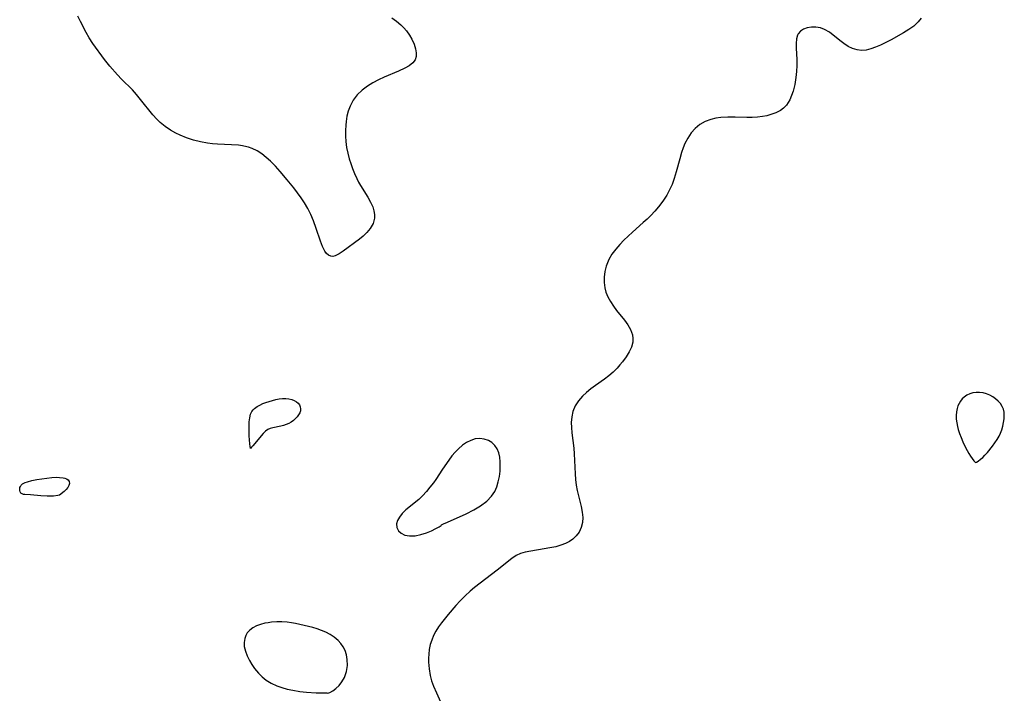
# Model space of a CAD drawing. Header units: metres. Extents: x 1073367 to 1082519, y 1569854 to 1574957.
# Tile 365 of 656: x 1075758 to 1076016, y 1574109 to 1574286. Entities that reach past the tile are written whole.
import ezdxf

# ---------------------------------------------------------------- set-up
doc = ezdxf.new("R2010")
doc.units = ezdxf.units.M
doc.layers.add('CGG_CurvaNivelLidar_v1', color=253, linetype='Continuous', lineweight=30)

msp = doc.modelspace()

# ---------------------------------------------------------------- linework, layer by layer
at = {"layer": 'CGG_CurvaNivelLidar_v1'}
for p, q in [((1075774.0093, 1574285.0899, 66), (1075773.2709, 1574286.4853, 66)), ((1075775.4341, 1574282.2053, 66), (1075774.0093, 1574285.0899, 66)), ((1075855.5677, 1574286.0646, 66), (1075856.7755, 1574285.164, 66)), ((1075856.7755, 1574285.164, 66), (1075857.903, 1574284.2077, 66)), ((1075857.903, 1574284.2077, 66), (1075858.7091, 1574283.4034, 66)), ((1075993.4465, 1574284.9526, 66.5), (1075992.2963, 1574283.8757, 66.5)), ((1075994.2393, 1574285.9734, 66.5), (1075993.4465, 1574284.9526, 66.5)), ((1075776.2118, 1574280.772, 66), (1075775.4341, 1574282.2053, 66)), ((1075858.7091, 1574283.4034, 66), (1075859.3917, 1574282.6045, 66)), ((1075859.3917, 1574282.6045, 66), (1075860.1565, 1574281.5221, 66)), ((1075860.1565, 1574281.5221, 66), (1075860.7899, 1574280.405, 66)), ((1075961.951, 1574281.8322, 66.5), (1075961.7828, 1574281.4903, 66.5)), ((1075962.5624, 1574282.5541, 66.5), (1075961.951, 1574281.8322, 66.5)), ((1075963.3905, 1574283.0839, 66.5), (1075962.5624, 1574282.5541, 66.5)), ((1075964.3756, 1574283.4352, 66.5), (1075963.3905, 1574283.0839, 66.5)), ((1075965.4659, 1574283.6111, 66.5), (1075964.3756, 1574283.4352, 66.5)), ((1075966.6161, 1574283.604, 66.5), (1075965.4659, 1574283.6111, 66.5)), ((1075967.7871, 1574283.3961, 66.5), (1075966.6161, 1574283.604, 66.5)), ((1075968.8874, 1574282.9929, 66.5), (1075967.7871, 1574283.3961, 66.5)), ((1075970.1456, 1574282.2639, 66.5), (1075968.8874, 1574282.9929, 66.5)), ((1075971.1841, 1574281.4832, 66.5), (1075970.1456, 1574282.2639, 66.5)), ((1075989.5725, 1574282.0791, 66.5), (1075986.3298, 1574280.2755, 66.5)), ((1075990.986, 1574282.9357, 66.5), (1075989.5725, 1574282.0791, 66.5)), ((1075992.2963, 1574283.8757, 66.5), (1075990.986, 1574282.9357, 66.5)), ((1075777.1797, 1574279.3078, 66), (1075776.2118, 1574280.772, 66)), ((1075780.2884, 1574275.1085, 66), (1075777.1797, 1574279.3078, 66)), ((1075860.7899, 1574280.405, 66), (1075861.3461, 1574279.1306, 66)), ((1075861.3461, 1574279.1306, 66), (1075861.7268, 1574277.8843, 66)), ((1075961.5231, 1574280.4829, 66.5), (1075961.4466, 1574279.3204, 66.5)), ((1075961.4466, 1574279.3204, 66.5), (1075961.4815, 1574278.0375, 66.5)), ((1075961.7828, 1574281.4903, 66.5), (1075961.5231, 1574280.4829, 66.5)), ((1075973.2252, 1574279.7956, 66.5), (1075971.1841, 1574281.4832, 66.5)), ((1075973.9006, 1574279.2906, 66.5), (1075973.2252, 1574279.7956, 66.5)), ((1075975.112, 1574278.5466, 66.5), (1075973.9006, 1574279.2906, 66.5)), ((1075985.1352, 1574279.6418, 66.5), (1075983.521, 1574278.8454, 66.5)), ((1075986.3298, 1574280.2755, 66.5), (1075985.1352, 1574279.6418, 66.5)), ((1075861.7268, 1574277.8843, 66), (1075861.8983, 1574276.8644, 66)), ((1075861.8983, 1574276.8644, 66), (1075861.8858, 1574275.9161, 66)), ((1075961.4815, 1574278.0375, 66.5), (1075961.6307, 1574275.11, 66.5)), ((1075976.2457, 1574278.0206, 66.5), (1075975.112, 1574278.5466, 66.5)), ((1075977.416, 1574277.657, 66.5), (1075976.2457, 1574278.0206, 66.5)), ((1075978.6122, 1574277.5011, 66.5), (1075977.416, 1574277.657, 66.5)), ((1075979.8197, 1574277.5856, 66.5), (1075978.6122, 1574277.5011, 66.5)), ((1075981.0411, 1574277.8701, 66.5), (1075979.8197, 1574277.5856, 66.5)), ((1075982.2751, 1574278.3043, 66.5), (1075981.0411, 1574277.8701, 66.5)), ((1075983.521, 1574278.8454, 66.5), (1075982.2751, 1574278.3043, 66.5)), ((1075781.6781, 1574273.3934, 66), (1075780.2884, 1574275.1085, 66)), ((1075861.0043, 1574274.203, 66), (1075860.0655, 1574273.4614, 66)), ((1075861.6376, 1574275.0614, 66), (1075861.0043, 1574274.203, 66)), ((1075861.8858, 1574275.9161, 66), (1075861.6376, 1574275.0614, 66)), ((1075961.6307, 1574275.11, 66.5), (1075961.6364, 1574273.5074, 66.5)), ((1075783.6704, 1574271.0642, 66), (1075781.6781, 1574273.3934, 66)), ((1075857.286, 1574272.0471, 66), (1075853.5014, 1574270.4657, 66)), ((1075858.9019, 1574272.7976, 66), (1075857.286, 1574272.0471, 66)), ((1075860.0655, 1574273.4614, 66), (1075858.9019, 1574272.7976, 66)), ((1075961.551, 1574271.9587, 66.5), (1075961.3835, 1574270.4081, 66.5)), ((1075961.6364, 1574273.5074, 66.5), (1075961.551, 1574271.9587, 66.5)), ((1075784.7108, 1574269.9529, 66), (1075783.6704, 1574271.0642, 66)), ((1075787.5904, 1574267.1257, 66), (1075784.7108, 1574269.9529, 66)), ((1075850.5646, 1574269.0084, 66), (1075849.1783, 1574268.1382, 66)), ((1075852.0187, 1574269.7829, 66), (1075850.5646, 1574269.0084, 66)), ((1075853.5014, 1574270.4657, 66), (1075852.0187, 1574269.7829, 66)), ((1075961.3835, 1574270.4081, 66.5), (1075961.0889, 1574268.5961, 66.5)), ((1075788.6798, 1574265.9194, 66), (1075787.5904, 1574267.1257, 66)), ((1075847.7458, 1574267.0435, 66), (1075846.4795, 1574265.8028, 66)), ((1075849.1783, 1574268.1382, 66), (1075847.7458, 1574267.0435, 66)), ((1075960.6706, 1574266.8499, 66.5), (1075960.27, 1574265.6491, 66.5)), ((1075961.0889, 1574268.5961, 66.5), (1075960.6706, 1574266.8499, 66.5)), ((1075789.7231, 1574264.6569, 66), (1075788.6798, 1574265.9194, 66)), ((1075792.8748, 1574260.6462, 66), (1075789.7231, 1574264.6569, 66)), ((1075845.431, 1574264.4088, 66), (1075844.6097, 1574262.8735, 66)), ((1075846.4795, 1574265.8028, 66), (1075845.431, 1574264.4088, 66)), ((1075959.7751, 1574264.5276, 66.5), (1075958.909, 1574263.157, 66.5)), ((1075960.27, 1574265.6491, 66.5), (1075959.7751, 1574264.5276, 66.5)), ((1075844.1307, 1574261.5821, 66), (1075843.7814, 1574260.2325, 66)), ((1075844.6097, 1574262.8735, 66), (1075844.1307, 1574261.5821, 66)), ((1075956.1411, 1574261.1143, 66.5), (1075954.8424, 1574260.661, 66.5)), ((1075957.3205, 1574261.7212, 66.5), (1075956.1411, 1574261.1143, 66.5)), ((1075958.1724, 1574262.3713, 66.5), (1075957.3205, 1574261.7212, 66.5)), ((1075958.909, 1574263.157, 66.5), (1075958.1724, 1574262.3713, 66.5)), ((1075793.927, 1574259.4654, 66), (1075792.8748, 1574260.6462, 66)), ((1075794.8577, 1574258.5686, 66), (1075793.927, 1574259.4654, 66)), ((1075796.1405, 1574257.5257, 66), (1075794.8577, 1574258.5686, 66)), ((1075843.5439, 1574258.8395, 66), (1075843.4452, 1574257.9338, 66)), ((1075843.7814, 1574260.2325, 66), (1075843.5439, 1574258.8395, 66)), ((1075937.5972, 1574258.8385, 66.5), (1075936.216, 1574258.0286, 66.5)), ((1075939.0987, 1574259.4241, 66.5), (1075937.5972, 1574258.8385, 66.5)), ((1075940.3902, 1574259.723, 66.5), (1075939.0987, 1574259.4241, 66.5)), ((1075941.735, 1574259.8985, 66.5), (1075940.3902, 1574259.723, 66.5)), ((1075943.5643, 1574260.0015, 66.5), (1075941.735, 1574259.8985, 66.5)), ((1075945.4306, 1574260.0028, 66.5), (1075943.5643, 1574260.0015, 66.5)), ((1075948.5563, 1574259.9201, 66.5), (1075945.4306, 1574260.0028, 66.5)), ((1075949.9408, 1574259.9318, 66.5), (1075948.5563, 1574259.9201, 66.5)), ((1075951.3035, 1574260.0068, 66.5), (1075949.9408, 1574259.9318, 66.5)), ((1075952.6307, 1574260.1626, 66.5), (1075951.3035, 1574260.0068, 66.5)), ((1075953.7593, 1574260.3785, 66.5), (1075952.6307, 1574260.1626, 66.5)), ((1075954.8424, 1574260.661, 66.5), (1075953.7593, 1574260.3785, 66.5)), ((1075797.5171, 1574256.588, 66), (1075796.1405, 1574257.5257, 66)), ((1075798.9766, 1574255.7615, 66), (1075797.5171, 1574256.588, 66)), ((1075800.0501, 1574255.2502, 66), (1075798.9766, 1574255.7615, 66)), ((1075843.4452, 1574257.9338, 66), (1075843.3668, 1574256.5016, 66)), ((1075843.3668, 1574256.5016, 66), (1075843.3783, 1574255.0551, 66)), ((1075933.9359, 1574255.8428, 66.5), (1075933.0472, 1574254.5223, 66.5)), ((1075934.9776, 1574257.0125, 66.5), (1075933.9359, 1574255.8428, 66.5)), ((1075936.216, 1574258.0286, 66.5), (1075934.9776, 1574257.0125, 66.5)), ((1075801.7787, 1574254.5561, 66), (1075800.0501, 1574255.2502, 66)), ((1075803.5598, 1574253.9737, 66), (1075801.7787, 1574254.5561, 66)), ((1075805.3854, 1574253.4992, 66), (1075803.5598, 1574253.9737, 66)), ((1075807.2376, 1574253.1476, 66), (1075805.3854, 1574253.4992, 66)), ((1075808.545, 1574252.9836, 66), (1075807.2376, 1574253.1476, 66)), ((1075843.3783, 1574255.0551, 66), (1075843.4813, 1574253.6028, 66)), ((1075843.4813, 1574253.6028, 66), (1075843.6921, 1574252.0723, 66)), ((1075933.0472, 1574254.5223, 66.5), (1075932.3096, 1574253.0798, 66.5)), ((1075809.8733, 1574252.8806, 66), (1075808.545, 1574252.9836, 66)), ((1075813.5454, 1574252.748, 66), (1075809.8733, 1574252.8806, 66)), ((1075815.3352, 1574252.6258, 66), (1075813.5454, 1574252.748, 66)), ((1075816.449, 1574252.4773, 66), (1075815.3352, 1574252.6258, 66)), ((1075817.5348, 1574252.2477, 66), (1075816.449, 1574252.4773, 66)), ((1075817.9727, 1574252.1238, 66), (1075817.5348, 1574252.2477, 66)), ((1075818.9587, 1574251.7643, 66), (1075817.9727, 1574252.1238, 66)), ((1075820.2342, 1574251.1273, 66), (1075818.9587, 1574251.7643, 66)), ((1075821.4541, 1574250.3463, 66), (1075820.2342, 1574251.1273, 66)), ((1075843.6921, 1574252.0723, 66), (1075843.9977, 1574250.5514, 66)), ((1075931.4494, 1574250.7149, 66.5), (1075930.961, 1574249.0453, 66.5)), ((1075931.8494, 1574251.9191, 66.5), (1075931.4494, 1574250.7149, 66.5)), ((1075932.3096, 1574253.0798, 66.5), (1075931.8494, 1574251.9191, 66.5)), ((1075822.6248, 1574249.4478, 66), (1075821.4541, 1574250.3463, 66)), ((1075823.7497, 1574248.452, 66), (1075822.6248, 1574249.4478, 66)), ((1075825.0419, 1574247.1544, 66), (1075823.7497, 1574248.452, 66)), ((1075843.9977, 1574250.5514, 66), (1075844.3888, 1574249.0475, 66)), ((1075844.3888, 1574249.0475, 66), (1075844.7709, 1574247.8248, 66)), ((1075930.961, 1574249.0453, 66.5), (1075930.0303, 1574245.6396, 66.5)), ((1075826.289, 1574245.7742, 66), (1075825.0419, 1574247.1544, 66)), ((1075828.1324, 1574243.574, 66), (1075826.289, 1574245.7742, 66)), ((1075844.7709, 1574247.8248, 66), (1075845.2454, 1574246.4985, 66)), ((1075845.2454, 1574246.4985, 66), (1075845.7707, 1574245.2018, 66)), ((1075930.0303, 1574245.6396, 66.5), (1075929.5215, 1574243.9467, 66.5)), ((1075829.8216, 1574241.4608, 66), (1075828.1324, 1574243.574, 66)), ((1075845.7707, 1574245.2018, 66), (1075846.3449, 1574243.9426, 66)), ((1075846.3449, 1574243.9426, 66), (1075846.8342, 1574242.9785, 66)), ((1075846.8342, 1574242.9785, 66), (1075847.355, 1574242.0491, 66)), ((1075929.5215, 1574243.9467, 66.5), (1075928.9333, 1574242.3413, 66.5)), ((1075830.797, 1574240.1873, 66), (1075829.8216, 1574241.4608, 66)), ((1075847.355, 1574242.0491, 66), (1075849.2467, 1574239.0115, 66)), ((1075928.2895, 1574240.9369, 66.5), (1075927.5434, 1574239.5793, 66.5)), ((1075928.9333, 1574242.3413, 66.5), (1075928.2895, 1574240.9369, 66.5)), ((1075831.7344, 1574238.8887, 66), (1075830.797, 1574240.1873, 66)), ((1075832.6149, 1574237.557, 66), (1075831.7344, 1574238.8887, 66)), ((1075849.2467, 1574239.0115, 66), (1075849.9506, 1574237.7378, 66)), ((1075849.9506, 1574237.7378, 66), (1075850.5176, 1574236.4671, 66)), ((1075926.5096, 1574237.9861, 66.5), (1075925.3631, 1574236.4604, 66.5)), ((1075927.5434, 1574239.5793, 66.5), (1075926.5096, 1574237.9861, 66.5)), ((1075833.5087, 1574236.0257, 66), (1075832.6149, 1574237.557, 66)), ((1075834.3061, 1574234.4562, 66), (1075833.5087, 1574236.0257, 66)), ((1075850.5176, 1574236.4671, 66), (1075850.8313, 1574235.4645, 66)), ((1075850.8313, 1574235.4645, 66), (1075850.9958, 1574234.4733, 66)), ((1075924.3988, 1574235.3148, 66.5), (1075923.3753, 1574234.2171, 66.5)), ((1075925.3631, 1574236.4604, 66.5), (1075924.3988, 1574235.3148, 66.5)), ((1075835.0032, 1574232.8623, 66), (1075834.3061, 1574234.4562, 66)), ((1075835.7452, 1574230.8259, 66), (1075835.0032, 1574232.8623, 66)), ((1075850.9804, 1574233.5035, 66), (1075850.5996, 1574232.1422, 66)), ((1075850.9958, 1574234.4733, 66), (1075850.9804, 1574233.5035, 66)), ((1075922.393, 1574233.2639, 66.5), (1075921.3757, 1574232.3422, 66.5)), ((1075923.3753, 1574234.2171, 66.5), (1075922.393, 1574233.2639, 66.5)), ((1075836.8052, 1574227.5248, 66), (1075835.7452, 1574230.8259, 66)), ((1075849.8709, 1574230.8529, 66), (1075849.0164, 1574229.7885, 66)), ((1075850.5996, 1574232.1422, 66), (1075849.8709, 1574230.8529, 66)), ((1075921.3757, 1574232.3422, 66.5), (1075918.5711, 1574229.8892, 66.5)), ((1075837.3512, 1574226.0751, 66), (1075836.8052, 1574227.5248, 66)), ((1075847.0771, 1574228.0162, 66), (1075842.8216, 1574224.8413, 66)), ((1075848.0129, 1574228.7966, 66), (1075847.0771, 1574228.0162, 66)), ((1075849.0164, 1574229.7885, 66), (1075848.0129, 1574228.7966, 66)), ((1075916.3261, 1574227.7576, 66.5), (1075915.2738, 1574226.6555, 66.5)), ((1075917.4287, 1574228.8359, 66.5), (1075916.3261, 1574227.7576, 66.5)), ((1075918.5711, 1574229.8892, 66.5), (1075917.4287, 1574228.8359, 66.5)), ((1075837.968, 1574224.8786, 66), (1075837.3512, 1574226.0751, 66)), ((1075838.4277, 1574224.2685, 66), (1075837.968, 1574224.8786, 66)), ((1075842.8216, 1574224.8413, 66), (1075841.7631, 1574224.1453, 66)), ((1075914.1726, 1574225.3879, 66.5), (1075913.1902, 1574224.0746, 66.5)), ((1075915.2738, 1574226.6555, 66.5), (1075914.1726, 1574225.3879, 66.5)), ((1075838.9446, 1574223.8146, 66), (1075838.4277, 1574224.2685, 66)), ((1075839.5134, 1574223.5554, 66), (1075838.9446, 1574223.8146, 66)), ((1075840.1014, 1574223.5119, 66), (1075839.5134, 1574223.5554, 66)), ((1075840.7234, 1574223.6459, 66), (1075840.1014, 1574223.5119, 66)), ((1075841.7631, 1574224.1453, 66), (1075840.7234, 1574223.6459, 66)), ((1075912.3736, 1574222.6978, 66.5), (1075911.9865, 1574221.8414, 66.5)), ((1075913.1902, 1574224.0746, 66.5), (1075912.3736, 1574222.6978, 66.5)), ((1075911.6743, 1574220.9613, 66.5), (1075911.327, 1574219.5397, 66.5)), ((1075911.9865, 1574221.8414, 66.5), (1075911.6743, 1574220.9613, 66.5)), ((1075911.1498, 1574218.0959, 66.5), (1075911.1431, 1574216.6512, 66.5)), ((1075911.327, 1574219.5397, 66.5), (1075911.1498, 1574218.0959, 66.5)), ((1075911.1431, 1574216.6512, 66.5), (1075911.3181, 1574215.2272, 66.5)), ((1075911.3181, 1574215.2272, 66.5), (1075911.5945, 1574214.1465, 66.5)), ((1075911.5945, 1574214.1465, 66.5), (1075912.1071, 1574212.8804, 66.5)), ((1075912.1071, 1574212.8804, 66.5), (1075912.7767, 1574211.6613, 66.5)), ((1075912.7767, 1574211.6613, 66.5), (1075913.5588, 1574210.4836, 66.5)), ((1075913.5588, 1574210.4836, 66.5), (1075914.4144, 1574209.3435, 66.5)), ((1075914.4144, 1574209.3435, 66.5), (1075916.4582, 1574206.8063, 66.5)), ((1075916.4582, 1574206.8063, 66.5), (1075917.3709, 1574205.5493, 66.5)), ((1075917.3709, 1574205.5493, 66.5), (1075918.0529, 1574204.3761, 66.5)), ((1075918.0529, 1574204.3761, 66.5), (1075918.5633, 1574202.9786, 66.5)), ((1075918.5633, 1574202.9786, 66.5), (1075918.6904, 1574202.0075, 66.5)), ((1075918.6904, 1574202.0075, 66.5), (1075918.6335, 1574201.0308, 66.5)), ((1075918.286, 1574199.7398, 66.5), (1075917.695, 1574198.4608, 66.5)), ((1075918.6335, 1574201.0308, 66.5), (1075918.286, 1574199.7398, 66.5)), ((1075916.9128, 1574197.1673, 66.5), (1075915.9903, 1574195.8918, 66.5)), ((1075917.695, 1574198.4608, 66.5), (1075916.9128, 1574197.1673, 66.5)), ((1075914.5402, 1574194.2104, 66.5), (1075913.4924, 1574193.1924, 66.5)), ((1075915.2919, 1574195.0384, 66.5), (1075914.5402, 1574194.2104, 66.5)), ((1075915.9903, 1574195.8918, 66.5), (1075915.2919, 1574195.0384, 66.5)), ((1075911.2006, 1574191.3348, 66.5), (1075908.8565, 1574189.6995, 66.5)), ((1075912.3732, 1574192.2334, 66.5), (1075911.2006, 1574191.3348, 66.5)), ((1075913.4924, 1574193.1924, 66.5), (1075912.3732, 1574192.2334, 66.5)), ((1075907.66, 1574188.8041, 66.5), (1075906.5263, 1574187.8548, 66.5)), ((1075908.8565, 1574189.6995, 66.5), (1075907.66, 1574188.8041, 66.5)), ((1075825.1474, 1574185.9739, 66), (1075826.0265, 1574186.1341, 66)), ((1075826.0265, 1574186.1341, 66), (1075826.8962, 1574186.2313, 66)), ((1075826.8962, 1574186.2313, 66), (1075827.7475, 1574186.2534, 66)), ((1075827.7475, 1574186.2534, 66), (1075828.5665, 1574186.1829, 66)), ((1075828.5665, 1574186.1829, 66), (1075829.2897, 1574186.0165, 66)), ((1075905.4821, 1574186.8449, 66.5), (1075904.4367, 1574185.6104, 66.5)), ((1075906.5263, 1574187.8548, 66.5), (1075905.4821, 1574186.8449, 66.5)), ((1076004.9793, 1574186.1519, 67), (1076004.5256, 1574185.5934, 67)), ((1076005.4999, 1574186.6416, 67), (1076004.9793, 1574186.1519, 67)), ((1076006.1866, 1574187.1072, 67), (1076005.4999, 1574186.6416, 67)), ((1076006.9422, 1574187.465, 67), (1076006.1866, 1574187.1072, 67)), ((1076007.7459, 1574187.715, 67), (1076006.9422, 1574187.465, 67)), ((1076008.5816, 1574187.8474, 67), (1076007.7459, 1574187.715, 67)), ((1076009.4927, 1574187.8477, 67), (1076008.5816, 1574187.8474, 67)), ((1076010.4067, 1574187.7198, 67), (1076009.4927, 1574187.8477, 67)), ((1076011.3056, 1574187.4793, 67), (1076010.4067, 1574187.7198, 67)), ((1076012.1701, 1574187.1299, 67), (1076011.3056, 1574187.4793, 67)), ((1076012.9622, 1574186.6841, 67), (1076012.1701, 1574187.1299, 67)), ((1076013.6968, 1574186.1537, 67), (1076012.9622, 1574186.6841, 67)), ((1076014.365, 1574185.5566, 67), (1076013.6968, 1574186.1537, 67)), ((1075819.1734, 1574183.2575, 66), (1075819.5683, 1574183.6579, 66)), ((1075819.5683, 1574183.6579, 66), (1075820.2106, 1574184.1343, 66)), ((1075820.2106, 1574184.1343, 66), (1075820.9365, 1574184.5451, 66)), ((1075820.9365, 1574184.5451, 66), (1075821.7213, 1574184.9063, 66)), ((1075821.7213, 1574184.9063, 66), (1075822.5468, 1574185.2276, 66)), ((1075822.5468, 1574185.2276, 66), (1075824.2692, 1574185.7639, 66)), ((1075824.2692, 1574185.7639, 66), (1075825.1474, 1574185.9739, 66)), ((1075829.2897, 1574186.0165, 66), (1075829.9526, 1574185.756, 66)), ((1075829.9526, 1574185.756, 66), (1075830.5336, 1574185.4044, 66)), ((1075830.5336, 1574185.4044, 66), (1075830.9645, 1574185.0132, 66)), ((1075830.9645, 1574185.0132, 66), (1075831.2995, 1574184.5654, 66)), ((1075831.2995, 1574184.5654, 66), (1075831.5253, 1574184.0774, 66)), ((1075831.5253, 1574184.0774, 66), (1075831.6215, 1574183.5629, 66)), ((1075831.6215, 1574183.5629, 66), (1075831.5718, 1574183.0348, 66)), ((1075903.5852, 1574184.2898, 66.5), (1075902.977, 1574182.8823, 66.5)), ((1075904.4367, 1574185.6104, 66.5), (1075903.5852, 1574184.2898, 66.5)), ((1076003.5882, 1574183.6242, 67), (1076003.4212, 1574182.7353, 67)), ((1076003.8232, 1574184.321, 67), (1076003.5882, 1574183.6242, 67)), ((1076004.1387, 1574184.9797, 67), (1076003.8232, 1574184.321, 67)), ((1076004.5256, 1574185.5934, 67), (1076004.1387, 1574184.9797, 67)), ((1076014.9514, 1574184.9036, 67), (1076014.365, 1574185.5566, 67)), ((1076015.4319, 1574184.1992, 67), (1076014.9514, 1574184.9036, 67)), ((1076015.7723, 1574183.4422, 67), (1076015.4319, 1574184.1992, 67)), ((1075818.171, 1574180.1027, 66), (1075818.3084, 1574181.204, 66)), ((1075818.3084, 1574181.204, 66), (1075818.542, 1574182.1342, 66)), ((1075818.542, 1574182.1342, 66), (1075818.8909, 1574182.8653, 66)), ((1075818.8909, 1574182.8653, 66), (1075819.1734, 1574183.2575, 66)), ((1075830.2881, 1574180.9703, 66), (1075829.7613, 1574180.5081, 66)), ((1075830.7492, 1574181.4705, 66), (1075830.2881, 1574180.9703, 66)), ((1075831.1157, 1574181.9782, 66), (1075830.7492, 1574181.4705, 66)), ((1075831.3955, 1574182.5032, 66), (1075831.1157, 1574181.9782, 66)), ((1075831.5718, 1574183.0348, 66), (1075831.3955, 1574182.5032, 66)), ((1075902.6608, 1574181.4753, 66.5), (1075902.5431, 1574180.0075, 66.5)), ((1075902.977, 1574182.8823, 66.5), (1075902.6608, 1574181.4753, 66.5)), ((1076003.4212, 1574182.7353, 67), (1076003.3639, 1574181.8128, 67)), ((1076003.3639, 1574181.8128, 67), (1076003.3952, 1574180.8692, 67)), ((1076015.9442, 1574182.63, 67), (1076015.7723, 1574183.4422, 67)), ((1076015.9232, 1574180.8876, 67), (1076015.9806, 1574181.7744, 67)), ((1076015.9806, 1574181.7744, 67), (1076015.9442, 1574182.63, 67)), ((1075818.1115, 1574178.8992, 66), (1075818.171, 1574180.1027, 66)), ((1075818.1119, 1574177.6612, 66), (1075818.1115, 1574178.8992, 66)), ((1075823.684, 1574178.4356, 66), (1075823.0621, 1574178.1439, 66)), ((1075824.3111, 1574178.602, 66), (1075823.684, 1574178.4356, 66)), ((1075826.4141, 1574179.0158, 66), (1075824.3111, 1574178.602, 66)), ((1075827.144, 1574179.2048, 66), (1075826.4141, 1574179.0158, 66)), ((1075827.862, 1574179.44, 66), (1075827.144, 1574179.2048, 66)), ((1075828.552, 1574179.7362, 66), (1075827.862, 1574179.44, 66)), ((1075829.1801, 1574180.0927, 66), (1075828.552, 1574179.7362, 66)), ((1075829.7613, 1574180.5081, 66), (1075829.1801, 1574180.0927, 66)), ((1075902.5431, 1574180.0075, 66.5), (1075902.559, 1574178.6307, 66.5)), ((1075902.559, 1574178.6307, 66.5), (1075902.6713, 1574177.2359, 66.5)), ((1076003.3952, 1574180.8692, 67), (1076003.5022, 1574179.915, 67)), ((1076003.5022, 1574179.915, 67), (1076003.6794, 1574178.9588, 67)), ((1076003.6794, 1574178.9588, 67), (1076003.8908, 1574178.1258, 67)), ((1076015.3572, 1574178.0632, 67), (1076015.6096, 1574179.0049, 67)), ((1076015.6096, 1574179.0049, 67), (1076015.7968, 1574179.9508, 67)), ((1076015.7968, 1574179.9508, 67), (1076015.9232, 1574180.8876, 67)), ((1075818.1561, 1574176.4553, 66), (1075818.1119, 1574177.6612, 66)), ((1075818.3166, 1574174.4025, 66), (1075818.1561, 1574176.4553, 66)), ((1075821.8631, 1574177.0905, 66), (1075819.1328, 1574173.8712, 66)), ((1075822.4528, 1574177.6815, 66), (1075821.8631, 1574177.0905, 66)), ((1075823.0621, 1574178.1439, 66), (1075822.4528, 1574177.6815, 66)), ((1075902.6713, 1574177.2359, 66.5), (1075903.2178, 1574173.241, 66.5)), ((1076003.8908, 1574178.1258, 67), (1076004.2193, 1574177.1102, 67)), ((1076004.2193, 1574177.1102, 67), (1076004.6387, 1574176.0064, 67)), ((1076004.6387, 1574176.0064, 67), (1076005.1275, 1574174.8624, 67)), ((1076014.146, 1574175.5118, 67), (1076014.6513, 1574176.3556, 67)), ((1076014.6513, 1574176.3556, 67), (1076015.0265, 1574177.1396, 67)), ((1076015.0265, 1574177.1396, 67), (1076015.3572, 1574178.0632, 67)), ((1075818.4038, 1574173.6865, 66), (1075818.3166, 1574174.4025, 66)), ((1075818.5, 1574173.1924, 66), (1075818.4038, 1574173.6865, 66)), ((1075818.7846, 1574173.4679, 66), (1075818.5, 1574173.1924, 66)), ((1075819.1328, 1574173.8712, 66), (1075818.7846, 1574173.4679, 66)), ((1075874.0053, 1574173.9837, 66.5), (1075872.9911, 1574173.0954, 66.5)), ((1075875.0741, 1574174.7242, 66.5), (1075874.0053, 1574173.9837, 66.5)), ((1075876.1894, 1574175.2852, 66.5), (1075875.0741, 1574174.7242, 66.5)), ((1075877.3869, 1574175.6427, 66.5), (1075876.1894, 1574175.2852, 66.5)), ((1075878.5892, 1574175.7604, 66.5), (1075877.3869, 1574175.6427, 66.5)), ((1075879.7419, 1574175.6335, 66.5), (1075878.5892, 1574175.7604, 66.5)), ((1075880.8186, 1574175.268, 66.5), (1075879.7419, 1574175.6335, 66.5)), ((1075881.7358, 1574174.7005, 66.5), (1075880.8186, 1574175.268, 66.5)), ((1075882.5182, 1574173.9457, 66.5), (1075881.7358, 1574174.7005, 66.5)), ((1075883.1355, 1574173.028, 66.5), (1075882.5182, 1574173.9457, 66.5)), ((1075903.2178, 1574173.241, 66.5), (1075903.3264, 1574171.7463, 66.5)), ((1076005.1275, 1574174.8624, 67), (1076005.6648, 1574173.7256, 67)), ((1076005.6648, 1574173.7256, 67), (1076006.2299, 1574172.6434, 67)), ((1076011.5409, 1574172.1183, 67), (1076012.8725, 1574173.7396, 67)), ((1076012.8725, 1574173.7396, 67), (1076013.5419, 1574174.6312, 67)), ((1076013.5419, 1574174.6312, 67), (1076014.146, 1574175.5118, 67)), ((1075871.2895, 1574171.1906, 66.5), (1075870.4392, 1574170.0842, 66.5)), ((1075872.1209, 1574172.181, 66.5), (1075871.2895, 1574171.1906, 66.5)), ((1075872.9911, 1574173.0954, 66.5), (1075872.1209, 1574172.181, 66.5)), ((1075883.5544, 1574171.9926, 66.5), (1075883.1355, 1574173.028, 66.5)), ((1075883.8114, 1574170.8514, 66.5), (1075883.5544, 1574171.9926, 66.5)), ((1075883.9328, 1574169.6343, 66.5), (1075883.8114, 1574170.8514, 66.5)), ((1075903.3264, 1574171.7463, 66.5), (1075903.5234, 1574166.5492, 66.5)), ((1076006.2299, 1574172.6434, 67), (1076006.6949, 1574171.8357, 67)), ((1076006.6949, 1574171.8357, 67), (1076007.1497, 1574171.118, 67)), ((1076007.1497, 1574171.118, 67), (1076007.5782, 1574170.5126, 67)), ((1076009.7679, 1574170.3241, 67), (1076010.3254, 1574170.8264, 67)), ((1076010.3254, 1574170.8264, 67), (1076010.9216, 1574171.4315, 67)), ((1076010.9216, 1574171.4315, 67), (1076011.5409, 1574172.1183, 67)), ((1075870.4392, 1574170.0842, 66.5), (1075868.8199, 1574167.7569, 66.5)), ((1075883.8769, 1574167.2445, 66.5), (1075883.9477, 1574168.6585, 66.5)), ((1075883.9477, 1574168.6585, 66.5), (1075883.9328, 1574169.6343, 66.5)), ((1076007.5782, 1574170.5126, 67), (1076008.0402, 1574169.9458, 67)), ((1076008.0402, 1574169.9458, 67), (1076008.3685, 1574169.606, 67)), ((1076008.3685, 1574169.606, 67), (1076008.5, 1574169.5214, 67)), ((1076008.5, 1574169.5214, 67), (1076008.676, 1574169.5698, 67)), ((1076008.676, 1574169.5698, 67), (1076009.1275, 1574169.8403, 67)), ((1076009.1275, 1574169.8403, 67), (1076009.7679, 1574170.3241, 67)), ((1075765.1331, 1574165.4109, 66), (1075766.4438, 1574165.5435, 66)), ((1075766.4438, 1574165.5435, 66), (1075767.7975, 1574165.599, 66)), ((1075767.7975, 1574165.599, 66), (1075768.4509, 1574165.5835, 66)), ((1075768.4509, 1574165.5835, 66), (1075769.4422, 1574165.4708, 66)), ((1075769.4422, 1574165.4708, 66), (1075769.8923, 1574165.3595, 66)), ((1075868.8199, 1574167.7569, 66.5), (1075867.0235, 1574165.0125, 66.5)), ((1075883.419, 1574164.3945, 66.5), (1075883.7033, 1574165.8139, 66.5)), ((1075883.7033, 1574165.8139, 66.5), (1075883.8769, 1574167.2445, 66.5)), ((1075903.5234, 1574166.5492, 66.5), (1075903.6464, 1574165.0554, 66.5)), ((1075758.0374, 1574162.5927, 66), (1075758.0968, 1574162.9057, 66)), ((1075758.0968, 1574162.9057, 66), (1075758.2213, 1574163.2097, 66)), ((1075758.2213, 1574163.2097, 66), (1075758.4562, 1574163.5474, 66)), ((1075758.4562, 1574163.5474, 66), (1075758.813, 1574163.8686, 66)), ((1075758.813, 1574163.8686, 66), (1075759.1413, 1574164.0714, 66)), ((1075759.1413, 1574164.0714, 66), (1075759.5092, 1574164.2452, 66)), ((1075759.5092, 1574164.2452, 66), (1075760.0504, 1574164.4449, 66)), ((1075760.0504, 1574164.4449, 66), (1075761.2406, 1574164.7642, 66)), ((1075761.2406, 1574164.7642, 66), (1075762.511, 1574165.0176, 66)), ((1075762.511, 1574165.0176, 66), (1075763.8166, 1574165.2312, 66)), ((1075763.8166, 1574165.2312, 66), (1075765.1331, 1574165.4109, 66)), ((1075769.8923, 1574165.3595, 66), (1075770.2973, 1574165.198, 66)), ((1075770.644, 1574162.8983, 66), (1075770.201, 1574162.3669, 66)), ((1075770.2973, 1574165.198, 66), (1075770.6995, 1574164.9094, 66)), ((1075770.9493, 1574163.4521, 66), (1075770.644, 1574162.8983, 66)), ((1075770.6995, 1574164.9094, 66), (1075770.9607, 1574164.4945, 66)), ((1075771.0519, 1574163.9937, 66), (1075770.9493, 1574163.4521, 66)), ((1075770.9607, 1574164.4945, 66), (1075771.0519, 1574163.9937, 66)), ((1075865.5182, 1574162.9733, 66.5), (1075864.5803, 1574161.8415, 66.5)), ((1075866.4169, 1574164.157, 66.5), (1075865.5182, 1574162.9733, 66.5)), ((1075867.0235, 1574165.0125, 66.5), (1075866.4169, 1574164.157, 66.5)), ((1075882.5073, 1574161.8763, 66.5), (1075883.0444, 1574163.1187, 66.5)), ((1075883.0444, 1574163.1187, 66.5), (1075883.419, 1574164.3945, 66.5)), ((1075903.6464, 1574165.0554, 66.5), (1075903.8398, 1574163.5738, 66.5)), ((1075903.8398, 1574163.5738, 66.5), (1075904.1039, 1574162.1796, 66.5)), ((1075758.0572, 1574162.1818, 66), (1075758.0374, 1574162.5927, 66)), ((1075758.1749, 1574161.7999, 66), (1075758.0572, 1574162.1818, 66)), ((1075758.3784, 1574161.474, 66), (1075758.1749, 1574161.7999, 66)), ((1075758.6626, 1574161.236, 66), (1075758.3784, 1574161.474, 66)), ((1075758.9986, 1574161.1149, 66), (1075758.6626, 1574161.236, 66)), ((1075759.3919, 1574161.0663, 66), (1075758.9986, 1574161.1149, 66)), ((1075760.8509, 1574161.0202, 66), (1075759.3919, 1574161.0663, 66)), ((1075763.5859, 1574160.7323, 66), (1075760.8509, 1574161.0202, 66)), ((1075765.2621, 1574160.629, 66), (1075763.5859, 1574160.7323, 66)), ((1075766.0712, 1574160.6251, 66), (1075765.2621, 1574160.629, 66)), ((1075766.8568, 1574160.6612, 66), (1075766.0712, 1574160.6251, 66)), ((1075768.0606, 1574160.7937, 66), (1075766.8568, 1574160.6612, 66)), ((1075768.5, 1574160.8874, 66), (1075768.0606, 1574160.7937, 66)), ((1075769.6986, 1574161.879, 66), (1075768.5, 1574160.8874, 66)), ((1075770.201, 1574162.3669, 66), (1075769.6986, 1574161.879, 66)), ((1075863.6017, 1574160.7774, 66.5), (1075862.5796, 1574159.8006, 66.5)), ((1075864.5803, 1574161.8415, 66.5), (1075863.6017, 1574160.7774, 66.5)), ((1075880.3754, 1574159.3088, 66.5), (1075881.6751, 1574160.6391, 66.5)), ((1075881.6751, 1574160.6391, 66.5), (1075882.5073, 1574161.8763, 66.5)), ((1075904.1039, 1574162.1796, 66.5), (1075905.1214, 1574157.9581, 66.5)), ((1075862.5796, 1574159.8006, 66.5), (1075859.1611, 1574157.0456, 66.5)), ((1075877.0139, 1574157.0333, 66.5), (1075878.7865, 1574158.0988, 66.5)), ((1075878.7865, 1574158.0988, 66.5), (1075880.3754, 1574159.3088, 66.5)), ((1075905.1214, 1574157.9581, 66.5), (1075905.4095, 1574156.4993, 66.5)), ((1075857.499, 1574155.1538, 66.5), (1075857.0416, 1574154.2808, 66.5)), ((1075858.2437, 1574156.1304, 66.5), (1075857.499, 1574155.1538, 66.5)), ((1075859.1611, 1574157.0456, 66.5), (1075858.2437, 1574156.1304, 66.5)), ((1075870.1041, 1574153.8814, 66.5), (1075875.0298, 1574156.0564, 66.5)), ((1075875.0298, 1574156.0564, 66.5), (1075877.0139, 1574157.0333, 66.5)), ((1075905.4095, 1574156.4993, 66.5), (1075905.5597, 1574155.09, 66.5)), ((1075857.0416, 1574154.2808, 66.5), (1075856.7761, 1574153.392, 66.5)), ((1075856.7761, 1574153.392, 66.5), (1075856.8084, 1574152.4287, 66.5)), ((1075867.0838, 1574152.1608, 66.5), (1075867.9335, 1574152.6471, 66.5)), ((1075867.9335, 1574152.6471, 66.5), (1075868.4248, 1574152.9882, 66.5)), ((1075868.4248, 1574152.9882, 66.5), (1075868.5, 1574153.1069, 66.5)), ((1075868.5, 1574153.1069, 66.5), (1075868.5541, 1574153.1616, 66.5)), ((1075868.5541, 1574153.1616, 66.5), (1075869.0981, 1574153.4266, 66.5)), ((1075869.0981, 1574153.4266, 66.5), (1075870.1041, 1574153.8814, 66.5)), ((1075905.5042, 1574153.77, 66.5), (1075905.168, 1574152.4545, 66.5)), ((1075905.5597, 1574155.09, 66.5), (1075905.5042, 1574153.77, 66.5)), ((1075856.8084, 1574152.4287, 66.5), (1075857.2472, 1574151.5598, 66.5)), ((1075857.2472, 1574151.5598, 66.5), (1075857.9778, 1574150.9175, 66.5)), ((1075857.9778, 1574150.9175, 66.5), (1075858.9683, 1574150.4696, 66.5)), ((1075858.9683, 1574150.4696, 66.5), (1075860.1579, 1574150.2542, 66.5)), ((1075860.1579, 1574150.2542, 66.5), (1075861.6186, 1574150.3036, 66.5)), ((1075861.6186, 1574150.3036, 66.5), (1075863.1438, 1574150.5975, 66.5)), ((1075863.1438, 1574150.5975, 66.5), (1075864.6348, 1574151.0632, 66.5)), ((1075864.6348, 1574151.0632, 66.5), (1075865.9581, 1574151.6064, 66.5)), ((1075865.9581, 1574151.6064, 66.5), (1075867.0838, 1574152.1608, 66.5)), ((1075903.8607, 1574150.2456, 66.5), (1075902.9727, 1574149.3891, 66.5)), ((1075904.5797, 1574151.2404, 66.5), (1075903.8607, 1574150.2456, 66.5)), ((1075905.168, 1574152.4545, 66.5), (1075904.5797, 1574151.2404, 66.5)), ((1075898.5234, 1574147.4084, 66.5), (1075896.9373, 1574147.0857, 66.5)), ((1075899.7924, 1574147.7729, 66.5), (1075898.5234, 1574147.4084, 66.5)), ((1075900.9974, 1574148.2366, 66.5), (1075899.7924, 1574147.7729, 66.5)), ((1075902.1108, 1574148.8038, 66.5), (1075900.9974, 1574148.2366, 66.5)), ((1075902.9727, 1574149.3891, 66.5), (1075902.1108, 1574148.8038, 66.5)), ((1075888.104, 1574145.0951, 66.5), (1075886.9758, 1574144.3356, 66.5)), ((1075889.2752, 1574145.6639, 66.5), (1075888.104, 1574145.0951, 66.5)), ((1075890.4727, 1574145.999, 66.5), (1075889.2752, 1574145.6639, 66.5)), ((1075896.9373, 1574147.0857, 66.5), (1075890.4727, 1574145.999, 66.5)), ((1075886.9758, 1574144.3356, 66.5), (1075883.1275, 1574141.2985, 66.5)), ((1075883.1275, 1574141.2985, 66.5), (1075877.1893, 1574136.6768, 66.5)), ((1075874.7427, 1574134.5428, 66.5), (1075873.4527, 1574133.2581, 66.5)), ((1075876.0913, 1574135.7634, 66.5), (1075874.7427, 1574134.5428, 66.5)), ((1075877.1893, 1574136.6768, 66.5), (1075876.0913, 1574135.7634, 66.5)), ((1075872.2798, 1574131.9834, 66.5), (1075870.2481, 1574129.6203, 66.5)), ((1075873.4527, 1574133.2581, 66.5), (1075872.2798, 1574131.9834, 66.5)), ((1075870.2481, 1574129.6203, 66.5), (1075868.5393, 1574127.4719, 66.5)), ((1075821.1077, 1574127.042, 66.5), (1075820.0518, 1574126.6613, 66.5)), ((1075822.2399, 1574127.3325, 66.5), (1075821.1077, 1574127.042, 66.5)), ((1075823.1111, 1574127.4968, 66.5), (1075822.2399, 1574127.3325, 66.5)), ((1075824.0052, 1574127.6191, 66.5), (1075823.1111, 1574127.4968, 66.5)), ((1075825.3672, 1574127.7205, 66.5), (1075824.0052, 1574127.6191, 66.5)), ((1075826.7508, 1574127.725, 66.5), (1075825.3672, 1574127.7205, 66.5)), ((1075828.1418, 1574127.6267, 66.5), (1075826.7508, 1574127.725, 66.5)), ((1075829.2279, 1574127.4746, 66.5), (1075828.1418, 1574127.6267, 66.5)), ((1075830.3123, 1574127.2737, 66.5), (1075829.2279, 1574127.4746, 66.5)), ((1075832.5617, 1574126.782, 66.5), (1075830.3123, 1574127.2737, 66.5)), ((1075834.8714, 1574126.1974, 66.5), (1075832.5617, 1574126.782, 66.5)), ((1075868.5393, 1574127.4719, 66.5), (1075867.7562, 1574126.3726, 66.5)), ((1075817.6522, 1574124.8117, 66.5), (1075817.2626, 1574124.098, 66.5)), ((1075818.2938, 1574125.5542, 66.5), (1075817.6522, 1574124.8117, 66.5)), ((1075819.1003, 1574126.1697, 66.5), (1075818.2938, 1574125.5542, 66.5)), ((1075820.0518, 1574126.6613, 66.5), (1075819.1003, 1574126.1697, 66.5)), ((1075836.0011, 1574125.8565, 66.5), (1075834.8714, 1574126.1974, 66.5)), ((1075837.1248, 1574125.4599, 66.5), (1075836.0011, 1574125.8565, 66.5)), ((1075838.2089, 1574125.0081, 66.5), (1075837.1248, 1574125.4599, 66.5)), ((1075839.354, 1574124.4284, 66.5), (1075838.2089, 1574125.0081, 66.5)), ((1075840.4611, 1574123.7093, 66.5), (1075839.354, 1574124.4284, 66.5)), ((1075867.047, 1574125.2439, 66.5), (1075866.4554, 1574124.1188, 66.5)), ((1075867.7562, 1574126.3726, 66.5), (1075867.047, 1574125.2439, 66.5)), ((1075817.0024, 1574123.3183, 66.5), (1075816.8507, 1574122.306, 66.5)), ((1075816.8507, 1574122.306, 66.5), (1075816.8825, 1574121.2544, 66.5)), ((1075817.2626, 1574124.098, 66.5), (1075817.0024, 1574123.3183, 66.5)), ((1075841.4423, 1574122.8639, 66.5), (1075840.4611, 1574123.7093, 66.5)), ((1075842.1491, 1574122.0496, 66.5), (1075841.4423, 1574122.8639, 66.5)), ((1075842.754, 1574121.1546, 66.5), (1075842.1491, 1574122.0496, 66.5)), ((1075865.6019, 1574121.7425, 66.5), (1075865.3469, 1574120.4994, 66.5)), ((1075865.9704, 1574122.9545, 66.5), (1075865.6019, 1574121.7425, 66.5)), ((1075866.4554, 1574124.1188, 66.5), (1075865.9704, 1574122.9545, 66.5)), ((1075816.8825, 1574121.2544, 66.5), (1075817.1506, 1574120.0179, 66.5)), ((1075817.1506, 1574120.0179, 66.5), (1075817.6195, 1574118.7811, 66.5)), ((1075843.2637, 1574120.1935, 66.5), (1075842.754, 1574121.1546, 66.5)), ((1075843.6403, 1574119.1053, 66.5), (1075843.2637, 1574120.1935, 66.5)), ((1075843.8571, 1574117.8758, 66.5), (1075843.6403, 1574119.1053, 66.5)), ((1075865.1967, 1574119.2344, 66.5), (1075865.1475, 1574118.2109, 66.5)), ((1075865.3469, 1574120.4994, 66.5), (1075865.1967, 1574119.2344, 66.5)), ((1075817.6195, 1574118.7811, 66.5), (1075818.2414, 1574117.5583, 66.5)), ((1075818.2414, 1574117.5583, 66.5), (1075818.8714, 1574116.5284, 66.5)), ((1075818.8714, 1574116.5284, 66.5), (1075819.5674, 1574115.5255, 66.5)), ((1075843.8862, 1574116.2825, 66.5), (1075843.8571, 1574117.8758, 66.5)), ((1075865.1475, 1574118.2109, 66.5), (1075865.1534, 1574117.1825, 66.5)), ((1075865.1534, 1574117.1825, 66.5), (1075865.2776, 1574115.4321, 66.5)), ((1075819.5674, 1574115.5255, 66.5), (1075820.053, 1574114.8883, 66.5)), ((1075820.053, 1574114.8883, 66.5), (1075820.571, 1574114.2749, 66.5)), ((1075820.571, 1574114.2749, 66.5), (1075821.5529, 1574113.3003, 66.5)), ((1075843.1098, 1574113.1533, 66.5), (1075843.6413, 1574114.6776, 66.5)), ((1075843.6413, 1574114.6776, 66.5), (1075843.8862, 1574116.2825, 66.5)), ((1075865.2776, 1574115.4321, 66.5), (1075865.5654, 1574113.6955, 66.5)), ((1075821.5529, 1574113.3003, 66.5), (1075822.6413, 1574112.4207, 66.5)), ((1075822.6413, 1574112.4207, 66.5), (1075823.8891, 1574111.6273, 66.5)), ((1075823.8891, 1574111.6273, 66.5), (1075825.4241, 1574110.9198, 66.5)), ((1075841.7026, 1574111.0308, 66.5), (1075842.4688, 1574112.0189, 66.5)), ((1075842.4688, 1574112.0189, 66.5), (1075843.1098, 1574113.1533, 66.5)), ((1075865.5654, 1574113.6955, 66.5), (1075865.9544, 1574112.2527, 66.5)), ((1075865.9544, 1574112.2527, 66.5), (1075866.4598, 1574110.8372, 66.5)), ((1075825.4241, 1574110.9198, 66.5), (1075826.7334, 1574110.4676, 66.5)), ((1075826.7334, 1574110.4676, 66.5), (1075828.1317, 1574110.0899, 66.5)), ((1075828.1317, 1574110.0899, 66.5), (1075829.5805, 1574109.7854, 66.5)), ((1075829.5805, 1574109.7854, 66.5), (1075831.4187, 1574109.5003, 66.5)), ((1075831.4187, 1574109.5003, 66.5), (1075833.1984, 1574109.3086, 66.5)), ((1075833.1984, 1574109.3086, 66.5), (1075835.7469, 1574109.1484, 66.5)), ((1075835.7469, 1574109.1484, 66.5), (1075838.5, 1574109.0807, 66.5)), ((1075838.5, 1574109.0807, 66.5), (1075838.7512, 1574109.0267, 66.5)), ((1075838.7512, 1574109.0267, 66.5), (1075839.3081, 1574109.2033, 66.5)), ((1075839.3081, 1574109.2033, 66.5), (1075840.0669, 1574109.6104, 66.5)), ((1075840.0669, 1574109.6104, 66.5), (1075840.8789, 1574110.2193, 66.5)), ((1075840.8789, 1574110.2193, 66.5), (1075841.7026, 1574111.0308, 66.5)), ((1075866.4598, 1574110.8372, 66.5), (1075867.2157, 1574109.0983, 66.5)), ((1075867.2157, 1574109.0983, 66.5), (1075868.6551, 1574105.9681, 66.5))]:
    msp.add_line(p, q, dxfattribs=at)

doc.saveas('drawing.dxf')
